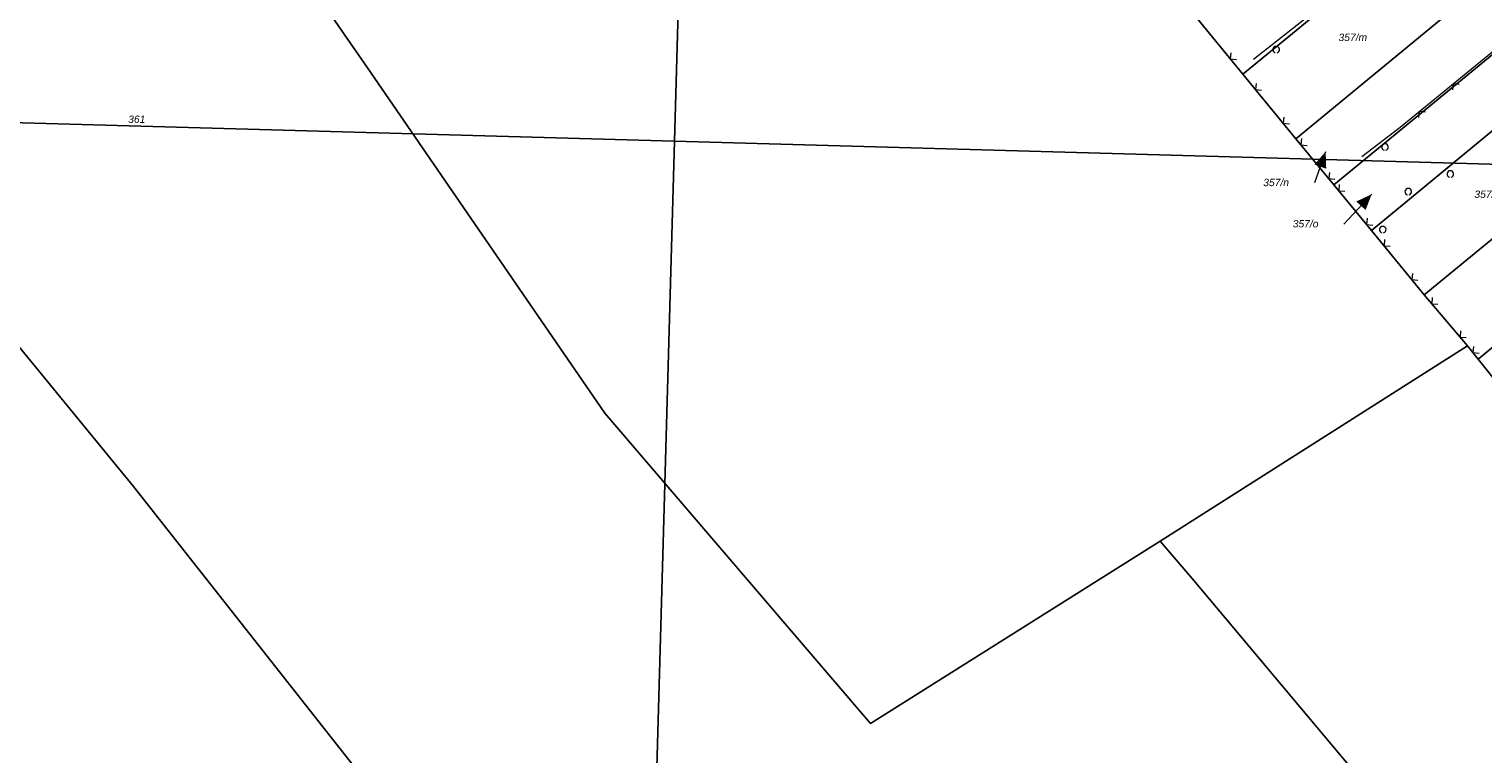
# Model space of a CAD drawing. Header units: metres. Extents: x 345144 to 348639, y 5629211 to 5635235.
# Tile 819 of 1056: x 347294 to 347460, y 5630632 to 5630715. Entities that reach past the tile are written whole.
import ezdxf
from ezdxf.enums import TextEntityAlignment as Align

# ---------------------------------------------------------------- set-up
doc = ezdxf.new("R2010")
doc.units = ezdxf.units.M
doc.header["$MEASUREMENT"] = 0
for name, color, linetype in [('081-083 Topographie', 7, 'Continuous'), ('AX Flurstück', 7, 'Continuous'), ('Blatt', 7, 'Continuous'), ('Definitionslinie', 7, 'Continuous'), ('MG Präsentationsobjekt - Linie', 7, 'Continuous'), ('Präsentationsobjekt -Text (punktförmig)', 7, 'Continuous')]:
    doc.layers.add(name, color=color, linetype=linetype)
doc.styles.add('ARIALIT', font='ariali.ttf', dxfattribs={"height": 1})

msp = doc.modelspace()

# ---------------------------------------------------------------- hatches: boundary and pattern name
at = {"layer": 'MG Präsentationsobjekt - Linie', "true_color": 0x5e5e5e}
for points in [[(347442.108007, 5630698.959398), (347440.754072, 5630699.449766), (347442.044, 5630700.897)], [(347446.603489, 5630694.235781), (347445.547893, 5630695.215229), (347447.3, 5630696.045)]]:
    msp.add_hatch(color=251, dxfattribs=at).paths.add_polyline_path(points, flags=0)

# ---------------------------------------------------------------- linework, layer by layer
at = {"layer": '081-083 Topographie', "color": 7, "linetype": 'Continuous', "lineweight": 5, "flags": 128}
for points in [[(347433.79, 5630711.467), (347449.827, 5630724.141)], [(347426.536, 5630717.135), (347432.581, 5630709.765), (347432.581, 5630709.765), (347438.656, 5630702.394), (347438.656, 5630702.394), (347442.965, 5630697.135), (347442.965, 5630697.135), (347447.286, 5630691.906), (347447.286, 5630691.906), (347453.301, 5630684.557), (347453.301, 5630684.557), (347458.262, 5630678.708), (347458.262, 5630678.708), (347459.457, 5630677.213), (347459.457, 5630677.213), (347463.694, 5630671.907)], [(347450.539, 5630703.708), (347462.668, 5630713.63)], [(347446.19, 5630700.351), (347450.539, 5630703.708)], [(347447.292, 5630691.914), (347456.614, 5630699.595)]]:
    msp.add_lwpolyline(points, dxfattribs=at)
at = {"layer": 'AX Flurstück', "color": 8, "linetype": 'Continuous', "lineweight": 13, "true_color": 0x808080, "flags": 128}
for points in [[(347352.287, 5630808.04), (347380.126, 5630773.587), (347384.501, 5630768.206), (347391.16, 5630760.18), (347397.001, 5630752.738), (347401.466, 5630747.603), (347405.796, 5630742.354), (347411.861, 5630734.983), (347417.916, 5630727.622), (347422.235, 5630722.364), (347426.536, 5630717.136), (347432.581, 5630709.765), (347438.655, 5630702.394), (347442.965, 5630697.135), (347447.285, 5630691.907), (347453.301, 5630684.557), (347458.263, 5630678.708), (347423.141, 5630656.394), (347390.038, 5630635.554), (347359.699, 5630671.015), (347332.931, 5630710.004), (347306.052, 5630748.849), (347279.635, 5630787.026)], [(347306.052, 5630748.849), (347332.931, 5630710.004), (347359.699, 5630671.015), (347390.038, 5630635.554), (347423.141, 5630656.394), (347426.8, 5630652.129), (347459.923, 5630612.632), (347494.895, 5630574.977), (347499.615, 5630570.009), (347531.494, 5630536.451), (347564.004, 5630505.285), (347603.391, 5630465.886)], [(347426.536, 5630717.136), (347445.077, 5630732.373), (347447.25, 5630729.703), (347459.611, 5630739.848), (347463.482, 5630735.138), (347432.581, 5630709.765), (347426.536, 5630717.136)], [(347432.581, 5630709.765), (347463.482, 5630735.138), (347467.353, 5630730.428), (347454.992, 5630720.273), (347457.196, 5630717.631), (347438.655, 5630702.394), (347432.581, 5630709.765)], [(347438.655, 5630702.394), (347457.196, 5630717.631), (347454.992, 5630720.273), (347467.353, 5630730.428), (347473.866, 5630722.508), (347442.965, 5630697.135), (347438.655, 5630702.394)], [(347442.965, 5630697.135), (347473.866, 5630722.508), (347480.331, 5630714.64), (347467.96, 5630704.486), (347465.797, 5630707.165), (347447.285, 5630691.907), (347442.965, 5630697.135)], [(347447.285, 5630691.907), (347465.797, 5630707.165), (347467.96, 5630704.486), (347480.331, 5630714.64), (347484.202, 5630709.92), (347453.301, 5630684.557), (347447.285, 5630691.907)], [(347453.301, 5630684.557), (347484.202, 5630709.92), (347488.074, 5630705.21), (347475.704, 5630695.065), (347477.98, 5630692.481), (347459.457, 5630677.213), (347458.263, 5630678.708), (347453.301, 5630684.557)], [(347459.457, 5630677.213), (347477.98, 5630692.481), (347475.704, 5630695.065), (347488.074, 5630705.21), (347494.586, 5630697.28), (347463.695, 5630671.907), (347459.457, 5630677.213)], [(347282.57, 5630691.075), (347305.872, 5630662.648), (347346.163, 5630611.516), (347392.414, 5630554.169), (347420.089, 5630521.732), (347442.118, 5630496.732), (347465.818, 5630471.512), (347483.663, 5630454.501), (347504.375, 5630436.319), (347511.41, 5630430.318), (347465.231, 5630440.093), (347428.716, 5630446.266), (347397.94, 5630452.137), (347375.151, 5630458.32), (347348.853, 5630466.026), (347326.731, 5630495.594), (347303.408, 5630526.768), (347277.812, 5630560.41)], [(347442.118, 5630496.732), (347420.089, 5630521.732), (347392.414, 5630554.169), (347346.163, 5630611.516), (347305.872, 5630662.648), (347282.57, 5630691.075)], [(347473.986, 5630659.451), (347481.275, 5630650.68), (347484.724, 5630646.38), (347486.2, 5630644.602), (347490.285, 5630639.943), (347497.752, 5630631.858), (347502.027, 5630627.23), (347505.201, 5630623.579), (347509.218, 5630619.484), (347513.459, 5630615.249), (347521.229, 5630607.498), (347528.959, 5630599.719), (347499.615, 5630570.009), (347494.895, 5630574.977), (347459.923, 5630612.632), (347426.8, 5630652.129), (347423.141, 5630656.394), (347458.263, 5630678.708), (347459.457, 5630677.213), (347463.695, 5630671.907), (347467.281, 5630667.819), (347473.986, 5630659.451)]]:
    msp.add_lwpolyline(points, dxfattribs=at)
at = {"layer": 'Blatt', "color": 205, "linetype": 'Continuous', "lineweight": 5, "true_color": 0x873099, "flags": 128}
for points in [[(346867.913, 5630716.165), (346874.95, 5630966.044), (347374.708, 5630951.97), (347367.669, 5630702.092), (346867.913, 5630716.165)], [(347367.669, 5630702.092), (347374.708, 5630951.97), (347874.464, 5630937.896), (347867.426, 5630688.019), (347367.669, 5630702.092)], [(346860.876, 5630466.287), (346867.913, 5630716.165), (347367.669, 5630702.092), (347360.632, 5630452.215), (346860.876, 5630466.287)], [(347360.632, 5630452.215), (347367.669, 5630702.092), (347867.426, 5630688.019), (347860.388, 5630438.144), (347360.632, 5630452.215)]]:
    msp.add_lwpolyline(points, dxfattribs=at)
at = {"layer": 'Definitionslinie', "color": 7, "linetype": 'Continuous', "lineweight": 5, "flags": 128}
for points in [[(347426.536, 5630717.135), (347432.581, 5630709.765)], [(347450.539, 5630703.708), (347462.668, 5630713.63)], [(347431.213, 5630712.221), (347431.144, 5630711.517), (347431.848, 5630711.448)], [(347431.213, 5630712.221), (347431.144, 5630711.517), (347431.848, 5630711.448)], [(347432.581, 5630709.765), (347438.656, 5630702.394)], [(347434.096, 5630708.713), (347434.028, 5630708.009), (347434.732, 5630707.941)], [(347434.096, 5630708.713), (347434.028, 5630708.009), (347434.732, 5630707.941)], [(347457.307, 5630708.599), (347456.604, 5630708.669), (347456.533, 5630707.965)], [(347457.307, 5630708.599), (347456.604, 5630708.669), (347456.533, 5630707.965)], [(347437.276, 5630704.854), (347437.209, 5630704.15), (347437.912, 5630704.083)], [(347437.276, 5630704.854), (347437.209, 5630704.15), (347437.912, 5630704.083)], [(347453.437, 5630705.433), (347452.733, 5630705.503), (347452.663, 5630704.8)], [(347453.437, 5630705.433), (347452.733, 5630705.503), (347452.663, 5630704.8)], [(347438.656, 5630702.394), (347442.965, 5630697.135)], [(347439.296, 5630702.402), (347439.226, 5630701.698), (347439.93, 5630701.628)], [(347439.296, 5630702.402), (347439.226, 5630701.698), (347439.93, 5630701.628)], [(347442.465, 5630698.534), (347442.395, 5630697.831), (347443.099, 5630697.761)], [(347442.465, 5630698.534), (347442.395, 5630697.831), (347443.099, 5630697.761)], [(347442.965, 5630697.135), (347447.286, 5630691.906)], [(347443.6, 5630697.152), (347443.533, 5630696.448), (347444.237, 5630696.381)], [(347443.6, 5630697.152), (347443.533, 5630696.448), (347444.237, 5630696.381)], [(347446.785, 5630693.297), (347446.718, 5630692.593), (347447.422, 5630692.526)], [(347446.785, 5630693.297), (347446.718, 5630692.593), (347447.422, 5630692.526)], [(347447.286, 5630691.906), (347453.301, 5630684.557)], [(347448.78, 5630690.87), (347448.71, 5630690.166), (347449.414, 5630690.096)], [(347448.78, 5630690.87), (347448.71, 5630690.166), (347449.414, 5630690.096)], [(347451.947, 5630687.001), (347451.877, 5630686.297), (347452.581, 5630686.227)], [(347451.947, 5630687.001), (347451.877, 5630686.297), (347452.581, 5630686.227)], [(347453.301, 5630684.557), (347458.262, 5630678.708)], [(347454.222, 5630684.244), (347454.164, 5630683.539), (347454.869, 5630683.481)], [(347454.222, 5630684.244), (347454.164, 5630683.539), (347454.869, 5630683.481)], [(347457.456, 5630680.431), (347457.399, 5630679.726), (347458.103, 5630679.668)], [(347457.456, 5630680.431), (347457.399, 5630679.726), (347458.103, 5630679.668)], [(347458.262, 5630678.708), (347459.457, 5630677.213)], [(347458.938, 5630678.663), (347458.86, 5630677.961), (347459.562, 5630677.882)], [(347458.938, 5630678.663), (347458.86, 5630677.961), (347459.562, 5630677.882)], [(347459.457, 5630677.213), (347463.694, 5630671.907)]]:
    msp.add_lwpolyline(points, dxfattribs=at)
at = {"layer": 'Definitionslinie', "color": 7, "linetype": 'Continuous', "lineweight": 5}
for centre, start, end in [((347436.389, 5630712.566), -74.99964671, -105.0003533), ((347436.389, 5630712.566), -74.99964671, -105.0003533), ((347448.822, 5630701.436), -74.9996467, -105.0003533), ((347448.822, 5630701.436), -74.9996467, -105.0003533), ((347456.289, 5630698.355), -74.99964674, -105.00035326), ((347456.289, 5630698.355), -74.99964674, -105.00035326), ((347451.476, 5630696.333), -74.99964671, -105.0003533), ((347451.476, 5630696.333), -74.99964671, -105.0003533), ((347448.571, 5630691.996), -74.99964674, -105.00035326), ((347448.571, 5630691.996), -74.99964674, -105.00035326)]:
    msp.add_arc(centre, 0.374771, start, end, dxfattribs=at)
at = {"layer": 'MG Präsentationsobjekt - Linie', "color": 251, "linetype": 'Continuous', "lineweight": 13, "true_color": 0x5e5e5e, "flags": 128}
for points in [[(347442.044, 5630700.897), (347440.755, 5630697.338)], [(347447.3, 5630696.045), (347444.123, 5630692.621)]]:
    msp.add_lwpolyline(points, dxfattribs=at)

# ---------------------------------------------------------------- texts
at = {"layer": 'Präsentationsobjekt -Text (punktförmig)', "color": 8, "true_color": 0x808080, "style": 'ARIALIT'}
for s, p in [('357/m', (347445.143, 5630713.97)), ('361', (347306.244, 5630704.614)), ('357/n', (347436.385, 5630697.393)), ('357/p', (347460.505, 5630696.045)), ('357/o', (347439.753, 5630692.676))]:
    msp.add_text(s, height=0.8421, dxfattribs=at).set_placement(p, align=Align.MIDDLE_CENTER)

doc.saveas('drawing.dxf')
